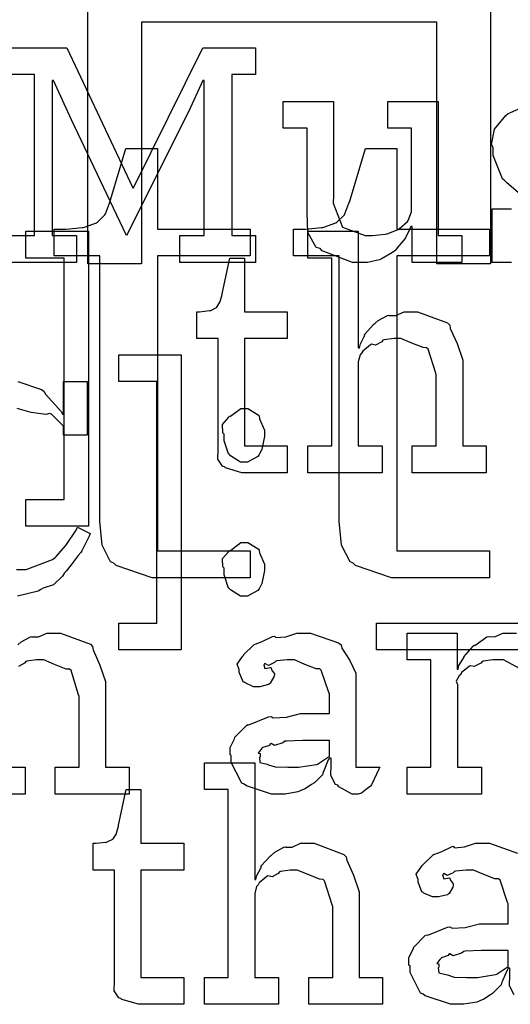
# Model space of a CAD drawing. Extents: x 0 to 8.5, y 0 to 11.
# Tile 271 of 379: x 2.401 to 2.654, y 7.575 to 8.085. Entities that reach past the tile are written whole.
import ezdxf

# ---------------------------------------------------------------- set-up
doc = ezdxf.new("R2010")
doc.units = 0
doc.layers.get('0').update_dxf_attribs({"linetype": 'CONTINUOUS'})

msp = doc.modelspace()

# ---------------------------------------------------------------- linework, layer by layer
at = {"color": 0}
for points in [[(2.43576, 7.95828), (2.43576, 8.22217), (2.46354, 8.22217), (2.46354, 8.11106), (2.61632, 8.11106), (2.61632, 8.22217), (2.6441, 8.22217), (2.6441, 7.95828), (2.61632, 7.95828), (2.61632, 8.08328), (2.46354, 8.08328), (2.46354, 7.95828), (2.43576, 7.95828)], [(2.57829, 7.95893), (2.57269, 7.95893), (2.55701, 7.9649), (2.55593, 7.9661), (2.55393, 7.96674), (2.54958, 7.97439), (2.54921, 7.98481), (2.54921, 7.98822), (2.54921, 8.02838), (2.53683, 8.02838), (2.53683, 8.04226), (2.56287, 8.04226), (2.56287, 7.99365), (2.56261, 7.98964), (2.56749, 7.97715), (2.57915, 7.97282), (2.58306, 7.97282), (2.58306, 7.97282), (2.58963, 7.97358), (2.59022, 7.97368), (2.5906, 7.97379), (2.59625, 7.97601), (2.59674, 7.97629), (2.59674, 7.97629), (2.60118, 7.98019), (2.60151, 7.98062), (2.60151, 7.98062), (2.60325, 7.98519), (2.60325, 7.98671), (2.60325, 8.02838), (2.59088, 8.02838), (2.59088, 8.04226), (2.61692, 8.04226), (2.61692, 7.97282), (2.62929, 7.97282), (2.62929, 7.95893), (2.60346, 7.95893), (2.60346, 7.9776), (2.60281, 7.9776), (2.60254, 7.97672), (2.6001, 7.97168), (2.59978, 7.97108), (2.59874, 7.97), (2.59581, 7.96642), (2.59489, 7.96533), (2.59457, 7.965), (2.59343, 7.96408), (2.58806, 7.96099), (2.5874, 7.96067), (2.58669, 7.96024), (2.58035, 7.95893), (2.57829, 7.95893)], [(2.47564, 7.79568), (2.46903, 7.79568), (2.45036, 7.80203), (2.44917, 7.80328), (2.44754, 7.80393), (2.44314, 7.81261), (2.442, 7.82497), (2.442, 7.8291), (2.442, 7.96235), (2.41835, 7.96235), (2.41835, 7.97624), (2.4216, 7.97624), (2.42458, 7.97624), (2.43278, 7.977), (2.43354, 7.97711), (2.43403, 7.97721), (2.44026, 7.97949), (2.44069, 7.97971), (2.44069, 7.97971), (2.44461, 7.98361), (2.44482, 7.98406), (2.44482, 7.98406), (2.447, 7.98958), (2.44721, 7.99013), (2.45546, 8.0179), (2.47174, 8.0179), (2.47174, 7.97624), (2.51969, 7.97624), (2.51969, 7.96235), (2.47174, 7.96235), (2.47174, 7.80957), (2.51969, 7.80957), (2.51969, 7.79568), (2.51764, 7.79568), (2.51297, 7.79568), (2.51144, 7.79568), (2.50874, 7.79568), (2.50261, 7.79568), (2.5006, 7.79568), (2.4975, 7.79568), (2.4905, 7.79568), (2.48822, 7.79568), (2.48508, 7.79568), (2.47797, 7.79568), (2.47564, 7.79568)], [(2.5995, 7.79568), (2.59289, 7.79568), (2.57422, 7.80203), (2.57303, 7.80328), (2.5714, 7.80393), (2.567, 7.81261), (2.56586, 7.82497), (2.56586, 7.8291), (2.56586, 7.96235), (2.54221, 7.96235), (2.54221, 7.97624), (2.54546, 7.97624), (2.54844, 7.97624), (2.55664, 7.977), (2.5574, 7.97711), (2.55789, 7.97721), (2.56413, 7.97949), (2.56456, 7.97971), (2.56456, 7.97971), (2.56847, 7.98361), (2.56868, 7.98406), (2.56868, 7.98406), (2.57086, 7.98958), (2.57107, 7.99013), (2.57932, 8.0179), (2.5956, 8.0179), (2.5956, 7.97624), (2.64356, 7.97624), (2.64356, 7.96235), (2.5956, 7.96235), (2.5956, 7.80957), (2.64356, 7.80957), (2.64356, 7.79568), (2.6415, 7.79568), (2.63683, 7.79568), (2.63531, 7.79568), (2.6326, 7.79568), (2.62646, 7.79568), (2.62446, 7.79568), (2.62136, 7.79568), (2.61436, 7.79568), (2.61208, 7.79568), (2.60894, 7.79568), (2.60183, 7.79568), (2.5995, 7.79568)], [(2.40369, 7.83621), (2.42344, 7.83621), (2.42344, 7.96121), (2.40369, 7.96121), (2.40369, 7.9751), (2.43604, 7.9751), (2.43604, 7.82232), (2.40369, 7.82232), (2.40369, 7.83621)], [(2.54958, 7.86399), (2.56196, 7.86399), (2.56196, 7.96121), (2.54958, 7.96121), (2.54958, 7.9751), (2.57563, 7.9751), (2.57563, 7.91476), (2.57628, 7.91476), (2.57628, 7.91476), (2.57676, 7.91672), (2.57878, 7.92051), (2.5791, 7.92106), (2.57883, 7.92156), (2.58376, 7.92692), (2.58431, 7.92736), (2.58431, 7.92736), (2.58599, 7.92888), (2.59076, 7.93147), (2.59147, 7.93169), (2.59153, 7.93147), (2.59506, 7.93147), (2.59933, 7.93343), (2.60081, 7.93343), (2.60633, 7.93343), (2.62181, 7.92768), (2.62294, 7.92649), (2.62321, 7.92475), (2.62674, 7.91689), (2.62967, 7.90831), (2.62967, 7.90543), (2.62967, 7.86399), (2.64182, 7.86399), (2.64182, 7.8501), (2.60362, 7.8501), (2.60362, 7.86399), (2.616, 7.86399), (2.616, 7.90067), (2.61572, 7.90153), (2.61182, 7.91401), (2.611, 7.91476), (2.60921, 7.91482), (2.60331, 7.91721), (2.59765, 7.91954), (2.59581, 7.91954), (2.59397, 7.91954), (2.58903, 7.91883), (2.58843, 7.91868), (2.58778, 7.91781), (2.58464, 7.91613), (2.58242, 7.91656), (2.58192, 7.91629), (2.58094, 7.91547), (2.57801, 7.91303), (2.57753, 7.91222), (2.57736, 7.91194), (2.57656, 7.91103), (2.57563, 7.9075), (2.57563, 7.90631), (2.57563, 7.86399), (2.588, 7.86399), (2.588, 7.8501), (2.54958, 7.8501), (2.54958, 7.86399)], [(2.51856, 7.8501), (2.51551, 7.8501), (2.50694, 7.85265), (2.5064, 7.85314), (2.50537, 7.8534), (2.50299, 7.8571), (2.50315, 7.86231), (2.50315, 7.86399), (2.50315, 7.91954), (2.49208, 7.91954), (2.49208, 7.93343), (2.4936, 7.93343), (2.4936, 7.93343), (2.49869, 7.93397), (2.49903, 7.93408), (2.49935, 7.93414), (2.50228, 7.93565), (2.5025, 7.93582), (2.5025, 7.93582), (2.50412, 7.93837), (2.50424, 7.93864), (2.50424, 7.93864), (2.50521, 7.94239), (2.50532, 7.94276), (2.50922, 7.96121), (2.51682, 7.96121), (2.51682, 7.93343), (2.53896, 7.93343), (2.53896, 7.91954), (2.51682, 7.91954), (2.51682, 7.86399), (2.53896, 7.86399), (2.53896, 7.8501), (2.53797, 7.8501), (2.53575, 7.8501), (2.53504, 7.8501), (2.53381, 7.8501), (2.53097, 7.8501), (2.53006, 7.8501), (2.52865, 7.8501), (2.52544, 7.8501), (2.52442, 7.8501), (2.52294, 7.8501), (2.51964, 7.8501), (2.51856, 7.8501)], [(2.45176, 7.77225), (2.47151, 7.77225), (2.47151, 7.89725), (2.45176, 7.89725), (2.45176, 7.91114), (2.4841, 7.91114), (2.4841, 7.75836), (2.45176, 7.75836), (2.45176, 7.77225)], [(2.51671, 7.85558), (2.51481, 7.85558), (2.50956, 7.85883), (2.50911, 7.85949), (2.50857, 7.85981), (2.50629, 7.8666), (2.50629, 7.86882), (2.50629, 7.87011), (2.50553, 7.87076), (2.50549, 7.87511), (2.50863, 7.87879), (2.50911, 7.87944), (2.5095, 7.87929), (2.51486, 7.88336), (2.51671, 7.88336), (2.51861, 7.88336), (2.52382, 7.8801), (2.52431, 7.87944), (2.52458, 7.87799), (2.52713, 7.87213), (2.52713, 7.87011), (2.52713, 7.86882), (2.52675, 7.86719), (2.52576, 7.86214), (2.52474, 7.86014), (2.52431, 7.85949), (2.52365, 7.85851), (2.51844, 7.85558), (2.51671, 7.85558)], [(2.51671, 7.78614), (2.51481, 7.78614), (2.50956, 7.78939), (2.50911, 7.79004), (2.50857, 7.79036), (2.50629, 7.79715), (2.50629, 7.79937), (2.50629, 7.80067), (2.50553, 7.80132), (2.50549, 7.80567), (2.50863, 7.80935), (2.50911, 7.81), (2.5095, 7.80985), (2.51486, 7.81392), (2.51671, 7.81392), (2.51861, 7.81392), (2.52382, 7.81065), (2.52431, 7.81), (2.52458, 7.80854), (2.52713, 7.80268), (2.52713, 7.80067), (2.52713, 7.79937), (2.52675, 7.79775), (2.52576, 7.79269), (2.52474, 7.79069), (2.52431, 7.79004), (2.52365, 7.78907), (2.51844, 7.78614), (2.51671, 7.78614)], [(2.58512, 7.77225), (2.67085, 7.77225), (2.67085, 7.75836), (2.58512, 7.75836), (2.58512, 7.77225)], [(2.53554, 7.68371), (2.53082, 7.68371), (2.51779, 7.68804), (2.51665, 7.68892), (2.5154, 7.6894), (2.50993, 7.70014), (2.50993, 7.70367), (2.50939, 7.70394), (2.50933, 7.70785), (2.51156, 7.71235), (2.51187, 7.713), (2.51178, 7.71311), (2.51785, 7.71929), (2.51861, 7.71972), (2.5191, 7.71951), (2.52929, 7.72364), (2.53054, 7.72385), (2.53168, 7.7231), (2.53851, 7.72347), (2.54585, 7.72537), (2.54833, 7.72537), (2.56071, 7.72537), (2.56071, 7.73579), (2.56039, 7.73633), (2.55653, 7.74789), (2.55572, 7.74858), (2.55387, 7.74858), (2.54807, 7.75087), (2.54269, 7.75315), (2.54096, 7.75315), (2.53896, 7.75315), (2.53353, 7.75261), (2.53293, 7.7525), (2.53228, 7.75174), (2.52914, 7.75032), (2.5274, 7.75136), (2.52707, 7.75119), (2.52707, 7.75097), (2.52681, 7.75065), (2.52735, 7.74869), (2.53022, 7.74924), (2.53054, 7.74903), (2.53071, 7.7481), (2.53228, 7.74604), (2.53228, 7.74533), (2.53201, 7.74436), (2.53011, 7.7411), (2.52968, 7.74078), (2.52924, 7.7404), (2.52468, 7.73926), (2.52317, 7.73926), (2.52154, 7.73926), (2.51708, 7.74126), (2.51665, 7.74164), (2.51611, 7.74186), (2.51406, 7.7469), (2.51406, 7.74858), (2.51389, 7.74858), (2.51303, 7.75103), (2.51585, 7.75499), (2.51622, 7.75553), (2.5165, 7.75592), (2.52165, 7.76096), (2.52229, 7.76139), (2.52229, 7.76133), (2.52599, 7.76269), (2.53131, 7.76531), (2.53228, 7.76551), (2.53299, 7.76476), (2.53819, 7.76514), (2.54383, 7.76704), (2.54574, 7.76704), (2.551, 7.76704), (2.56549, 7.76199), (2.56679, 7.76096), (2.56722, 7.75933), (2.57124, 7.75282), (2.57437, 7.74625), (2.57437, 7.74403), (2.57437, 7.6976), (2.58675, 7.6976), (2.58632, 7.69667), (2.58247, 7.68853), (2.58197, 7.68782), (2.58078, 7.68701), (2.57736, 7.68425), (2.57557, 7.68371), (2.57503, 7.68371), (2.57254, 7.68371), (2.5656, 7.6875), (2.56506, 7.68826), (2.56386, 7.68864), (2.56142, 7.69325), (2.56158, 7.69894), (2.56158, 7.70085), (2.56158, 7.70236), (2.56071, 7.70236), (2.56017, 7.70139), (2.55778, 7.69581), (2.55746, 7.69521), (2.55713, 7.69374), (2.55317, 7.68978), (2.55268, 7.68935), (2.55154, 7.68864), (2.54812, 7.68642), (2.54601, 7.68549), (2.54531, 7.68522), (2.54443, 7.68485), (2.53776, 7.68371), (2.53554, 7.68371)], [(2.54139, 7.6976), (2.54482, 7.6976), (2.5541, 7.69906), (2.55507, 7.69933), (2.55501, 7.69949), (2.56071, 7.70329), (2.56071, 7.70454), (2.56071, 7.71149), (2.54986, 7.71149), (2.54682, 7.71149), (2.53851, 7.71115), (2.53771, 7.71104), (2.53662, 7.71018), (2.53233, 7.70882), (2.53054, 7.7099), (2.53011, 7.70975), (2.52974, 7.70893), (2.52621, 7.70779), (2.52599, 7.70757), (2.52539, 7.70697), (2.52382, 7.70492), (2.5249, 7.70464), (2.5249, 7.70454), (2.5249, 7.70301), (2.52453, 7.70258), (2.52479, 7.69997), (2.52849, 7.69917), (2.52924, 7.69889), (2.52924, 7.69889), (2.53271, 7.69775), (2.53922, 7.6976), (2.54139, 7.6976)], [(2.49604, 7.58876), (2.5084, 7.58876), (2.5084, 7.68599), (2.49604, 7.68599), (2.49604, 7.69987), (2.52208, 7.69987), (2.52208, 7.63954), (2.52274, 7.63954), (2.52274, 7.63954), (2.52322, 7.6415), (2.52522, 7.64529), (2.52556, 7.64583), (2.52528, 7.64632), (2.53022, 7.65169), (2.53076, 7.65213), (2.53076, 7.65213), (2.53244, 7.65365), (2.53722, 7.65625), (2.53792, 7.65647), (2.53797, 7.65625), (2.5415, 7.65625), (2.54579, 7.65821), (2.54725, 7.65821), (2.55279, 7.65821), (2.56825, 7.65246), (2.56939, 7.65126), (2.56967, 7.64953), (2.57319, 7.64165), (2.57611, 7.63308), (2.57611, 7.63021), (2.57611, 7.58876), (2.58826, 7.58876), (2.58826, 7.57487), (2.55007, 7.57487), (2.55007, 7.58876), (2.56244, 7.58876), (2.56244, 7.62543), (2.56218, 7.62631), (2.55826, 7.63878), (2.55746, 7.63954), (2.55567, 7.6396), (2.54975, 7.64199), (2.54411, 7.64432), (2.54226, 7.64432), (2.54042, 7.64432), (2.53549, 7.64361), (2.53489, 7.64344), (2.53424, 7.64258), (2.53108, 7.6409), (2.52886, 7.64133), (2.52838, 7.64106), (2.5274, 7.64025), (2.52447, 7.63781), (2.52399, 7.63699), (2.52382, 7.63672), (2.523, 7.63579), (2.52208, 7.63226), (2.52208, 7.63108), (2.52208, 7.58876), (2.53444, 7.58876), (2.53444, 7.57487), (2.49604, 7.57487), (2.49604, 7.58876)], [(2.46496, 7.57487), (2.46192, 7.57487), (2.45335, 7.57742), (2.45281, 7.5779), (2.45176, 7.57818), (2.44937, 7.58188), (2.44954, 7.58708), (2.44954, 7.58876), (2.44954, 7.64432), (2.43847, 7.64432), (2.43847, 7.65821), (2.44, 7.65821), (2.44, 7.65821), (2.4451, 7.65875), (2.44542, 7.65886), (2.44575, 7.6589), (2.44868, 7.66043), (2.44889, 7.6606), (2.44889, 7.6606), (2.45053, 7.66314), (2.45063, 7.66342), (2.45063, 7.66342), (2.45161, 7.66715), (2.45171, 7.66754), (2.45562, 7.68599), (2.46322, 7.68599), (2.46322, 7.65821), (2.48535, 7.65821), (2.48535, 7.64432), (2.46322, 7.64432), (2.46322, 7.58876), (2.48535, 7.58876), (2.48535, 7.57487), (2.48438, 7.57487), (2.48215, 7.57487), (2.48144, 7.57487), (2.48019, 7.57487), (2.47738, 7.57487), (2.47646, 7.57487), (2.47504, 7.57487), (2.47185, 7.57487), (2.47081, 7.57487), (2.46935, 7.57487), (2.46604, 7.57487), (2.46496, 7.57487)], [(2.6339, 7.58876), (2.63732, 7.58876), (2.6466, 7.59022), (2.64757, 7.5905), (2.64751, 7.59065), (2.65321, 7.59446), (2.65321, 7.59571), (2.65321, 7.60265), (2.64236, 7.60265), (2.63932, 7.60265), (2.63103, 7.60232), (2.63021, 7.60221), (2.62912, 7.60135), (2.62483, 7.59999), (2.62304, 7.60107), (2.62261, 7.60092), (2.62224, 7.6001), (2.61871, 7.59896), (2.61849, 7.59874), (2.61789, 7.59814), (2.61632, 7.59608), (2.6174, 7.59581), (2.6174, 7.59571), (2.6174, 7.59418), (2.61703, 7.59375), (2.61729, 7.59115), (2.62099, 7.59033), (2.62175, 7.59006), (2.62175, 7.59006), (2.62522, 7.58892), (2.63172, 7.58876), (2.6339, 7.58876)]]:
    msp.add_lwpolyline(points, close=True, dxfattribs=at)
for points in [[(2.39561, 8.07004), (2.42492, 8.07004), (2.45899, 7.99756), (2.45942, 7.99756), (2.49522, 8.07004), (2.52257, 8.07004), (2.52257, 8.05615), (2.51019, 8.05615), (2.51019, 7.97282), (2.52257, 7.97282), (2.52257, 7.95893), (2.48329, 7.95893), (2.48329, 7.97282), (2.49588, 7.97282), (2.49588, 8.05311), (2.49522, 8.05311), (2.48785, 8.03683), (2.45574, 7.97282), (2.42731, 8.03271), (2.41797, 8.05311), (2.41732, 8.05311), (2.41732, 7.97282), (2.4299, 7.97282), (2.4299, 7.95893), (2.39561, 7.95893)], [(2.39561, 7.97282), (2.40821, 7.97282), (2.40821, 8.05615), (2.39561, 8.05615)], [(2.65831, 7.99517), (2.6525, 8.00022), (2.65147, 8.00125), (2.65022, 8.00228), (2.6454, 8.01437), (2.6454, 8.01839), (2.64453, 8.01997), (2.64606, 8.02794), (2.65192, 8.03494), (2.65321, 8.03597), (2.65414, 8.0364), (2.66174, 8.03976)], [(2.65494, 7.95893), (2.64497, 7.95893), (2.64497, 7.98671), (2.65494, 7.98671)], [(2.39953, 7.89725), (2.41183, 7.89312), (2.41303, 7.89225), (2.41385, 7.89074), (2.42219, 7.88151), (2.42258, 7.88032), (2.42324, 7.88032), (2.42324, 7.89725), (2.43539, 7.89725), (2.43539, 7.86947), (2.42324, 7.86947), (2.42324, 7.87381), (2.42312, 7.87418), (2.41704, 7.88032), (2.41585, 7.88075), (2.41401, 7.88026), (2.40653, 7.88129), (2.39919, 7.88336)], [(2.39893, 7.80003), (2.40392, 7.80003), (2.41754, 7.80512), (2.41889, 7.8061), (2.41932, 7.80664), (2.42443, 7.81244), (2.42979, 7.82036), (2.43039, 7.82194), (2.4369, 7.81868), (2.43658, 7.81749), (2.43267, 7.80957), (2.43213, 7.80871), (2.43078, 7.80718), (2.42708, 7.8024), (2.42453, 7.79915), (2.42367, 7.79829), (2.42269, 7.7965), (2.41792, 7.7921), (2.41271, 7.79025), (2.41151, 7.78961), (2.41004, 7.78874), (2.39942, 7.78614)], [(2.39958, 7.76096), (2.40126, 7.76247), (2.40603, 7.76508), (2.40674, 7.76531), (2.40679, 7.76508), (2.41032, 7.76508), (2.41461, 7.76704), (2.41607, 7.76704), (2.4216, 7.76704), (2.43707, 7.76129), (2.43821, 7.7601), (2.43847, 7.75836), (2.442, 7.75049), (2.44493, 7.74192), (2.44493, 7.73904), (2.44493, 7.6976), (2.45708, 7.6976), (2.45708, 7.68371), (2.41889, 7.68371), (2.41889, 7.6976), (2.43126, 7.6976), (2.43126, 7.73426), (2.43099, 7.73514), (2.42708, 7.74761), (2.42626, 7.74837), (2.42449, 7.74843), (2.41857, 7.75082), (2.41292, 7.75315), (2.41108, 7.75315), (2.40924, 7.75315), (2.40429, 7.75244), (2.40369, 7.75228), (2.40306, 7.75142), (2.3999, 7.74972)], [(2.66162, 7.74735), (2.65072, 7.75315), (2.64714, 7.75315), (2.64529, 7.75315), (2.64035, 7.75244), (2.63976, 7.75228), (2.639, 7.75142), (2.63569, 7.74972), (2.63368, 7.75017), (2.63325, 7.74989), (2.63217, 7.74914), (2.62907, 7.74664), (2.62879, 7.74582), (2.62869, 7.74556), (2.62793, 7.7449), (2.62636, 7.74219), (2.62696, 7.7405), (2.62696, 7.7399), (2.62696, 7.6976), (2.63932, 7.6976), (2.63932, 7.68371), (2.60092, 7.68371), (2.60092, 7.6976), (2.60092, 7.6976), (2.61328, 7.6976), (2.61328, 7.75315), (2.60092, 7.75315), (2.60092, 7.76704), (2.62674, 7.76704), (2.62674, 7.74837), (2.62739, 7.74837), (2.62739, 7.74837), (2.62765, 7.75032), (2.63004, 7.75413), (2.63043, 7.75467), (2.63032, 7.75472), (2.6351, 7.76031), (2.63564, 7.76074), (2.63601, 7.76058), (2.64208, 7.76503), (2.64279, 7.76531), (2.64279, 7.76531), (2.64606, 7.76508), (2.65044, 7.76704), (2.65192, 7.76704), (2.6575, 7.76704)], [(2.3909, 7.6976), (2.40326, 7.6976), (2.40326, 7.68371), (2.36486, 7.68371)], [(2.65636, 7.57981), (2.65392, 7.58442), (2.65408, 7.59011), (2.65408, 7.59201), (2.65408, 7.59353), (2.65321, 7.59353), (2.65267, 7.59256), (2.65028, 7.58697), (2.64996, 7.58637), (2.64962, 7.5849), (2.64567, 7.58094), (2.64518, 7.58051), (2.64404, 7.57981), (2.64063, 7.57758), (2.63851, 7.57667), (2.63781, 7.57639), (2.63693, 7.57601), (2.63026, 7.57487), (2.62804, 7.57487), (2.62804, 7.57487), (2.62332, 7.57487), (2.61029, 7.57921), (2.60915, 7.58008), (2.60792, 7.58057), (2.60243, 7.59131), (2.60243, 7.59483), (2.60189, 7.59511), (2.60183, 7.59901), (2.60406, 7.60351), (2.60439, 7.60417), (2.60428, 7.60428), (2.61035, 7.61046), (2.61111, 7.61089), (2.6116, 7.61068), (2.62181, 7.61481), (2.62304, 7.61501), (2.62418, 7.61426), (2.63103, 7.61464), (2.63835, 7.61654), (2.64085, 7.61654), (2.65321, 7.61654), (2.65321, 7.62696), (2.65289, 7.6275), (2.64903, 7.63906), (2.64822, 7.63976), (2.64638, 7.63976), (2.64057, 7.64204), (2.63519, 7.64432), (2.63346, 7.64432), (2.63146, 7.64432), (2.62603, 7.64378), (2.62543, 7.64367), (2.62478, 7.6429), (2.62164, 7.6415), (2.6199, 7.64253), (2.61957, 7.64236), (2.61957, 7.64214), (2.61931, 7.64182), (2.61985, 7.63986), (2.62272, 7.6404), (2.62304, 7.64019), (2.62321, 7.63926), (2.62478, 7.63721), (2.62478, 7.6365), (2.62451, 7.63553), (2.62261, 7.63226), (2.62218, 7.63194), (2.62175, 7.63157), (2.61719, 7.63043), (2.61567, 7.63043), (2.61404, 7.63043), (2.6096, 7.63243), (2.60915, 7.63282), (2.60861, 7.63303), (2.60656, 7.63807), (2.60656, 7.63976), (2.60639, 7.63976), (2.60553, 7.64219), (2.60835, 7.64615), (2.60872, 7.64671), (2.609, 7.64708), (2.61415, 7.65213), (2.61481, 7.65256), (2.61481, 7.6525), (2.61849, 7.65386), (2.62381, 7.65647), (2.62478, 7.65668), (2.62549, 7.65593), (2.63069, 7.65631), (2.63633, 7.65821), (2.63824, 7.65821), (2.6435, 7.65821), (2.65799, 7.65315)]]:
    msp.add_lwpolyline(points, dxfattribs=at)

doc.saveas('drawing.dxf')
